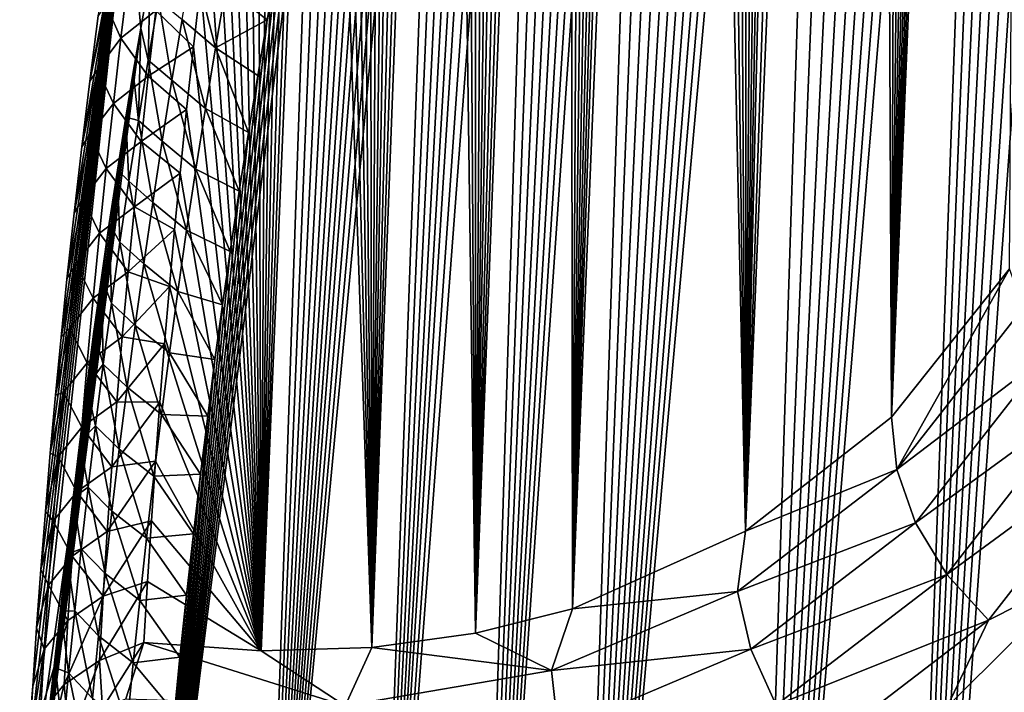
# Model space of a CAD drawing. Header units: metres. Extents: x -109 to 109, y -452 to 89.
# Tile 286 of 656: x -101.45 to -93.06, y -57.76 to -52.03. Entities that reach past the tile are written whole.
import ezdxf

# ---------------------------------------------------------------- set-up
doc = ezdxf.new("R2010")
doc.units = ezdxf.units.M
doc.layers.add('solid_K244270000C71_000', color=7, linetype='CONTINUOUS')

msp = doc.modelspace()

# ---------------------------------------------------------------- linework, layer by layer
at = {"layer": 'solid_K244270000C71_000'}
for points in [[(-94.022644, -55.414265, 51.151218), (-92.847572, -27.260361, 30.973717), (-92.975075, -27.377211, 30.780127)], [(-94.022644, -55.414265, 51.151218), (-93.016296, -54.149242, 52.726505), (-92.847572, -27.260361, 30.973717)], [(-94.022644, -55.414265, 51.151218), (-92.975075, -27.377211, 30.780127), (-93.106697, -27.517937, 30.606272)], [(-94.022644, -55.414265, 51.151218), (-93.106697, -27.517937, 30.606272), (-93.244957, -27.685949, 30.449678)], [(-94.022644, -55.414265, 51.151218), (-93.244957, -27.685949, 30.449678), (-93.392677, -27.88612, 30.309082)], [(-94.022644, -55.414265, 51.151218), (-93.392677, -27.88612, 30.309082), (-93.55265, -28.125059, 30.185366)], [(-94.022644, -55.414265, 51.151218), (-93.55265, -28.125059, 30.185366), (-93.72879, -28.412497, 30.080471)], [(-94.022644, -55.414265, 51.151218), (-93.72879, -28.412497, 30.080471), (-93.924301, -28.758957, 29.999157)], [(-94.022644, -55.414265, 51.151218), (-93.924301, -28.758957, 29.999157), (-94.141762, -29.175703, 29.948576)], [(-95.265274, -56.383423, 49.535679), (-94.141762, -29.175703, 29.948576), (-94.382477, -29.672363, 29.937237)], [(-95.265274, -56.383423, 49.535679), (-94.022644, -55.414265, 51.151218), (-94.141762, -29.175703, 29.948576)], [(-95.265274, -56.383423, 49.535679), (-94.382477, -29.672363, 29.937237), (-94.646667, -30.257067, 29.974277)], [(-95.265274, -56.383423, 49.535679), (-94.646667, -30.257067, 29.974277), (-94.787766, -30.5851, 30.013657)], [(-95.265274, -56.383423, 49.535679), (-94.787766, -30.5851, 30.013657), (-94.934982, -30.939157, 30.068996)], [(-95.265274, -56.383423, 49.535679), (-94.934982, -30.939157, 30.068996), (-95.088448, -31.320286, 30.141293)], [(-95.265274, -56.383423, 49.535679), (-95.088448, -31.320286, 30.141293), (-95.248253, -31.729836, 30.231802)], [(-95.265274, -56.383423, 49.535679), (-95.248253, -31.729836, 30.231802), (-95.414528, -32.170017, 30.34244)], [(-95.265274, -56.383423, 49.535679), (-95.414528, -32.170017, 30.34244), (-95.587364, -32.641632, 30.474035)], [(-95.265274, -56.383423, 49.535679), (-95.587364, -32.641632, 30.474035), (-95.76683, -33.147499, 30.629019)], [(-96.741051, -57.045113, 47.88673), (-95.76683, -33.147499, 30.629019), (-95.953003, -33.68906, 30.808735)], [(-96.741051, -57.045113, 47.88673), (-95.265274, -56.383423, 49.535679), (-95.76683, -33.147499, 30.629019)], [(-96.741051, -57.045113, 47.88673), (-95.953003, -33.68906, 30.808735), (-96.080887, -34.070969, 30.943201)], [(-96.741051, -57.045113, 47.88673), (-96.080887, -34.070969, 30.943201), (-96.211792, -34.470264, 31.090021)], [(-96.741051, -57.045113, 47.88673), (-96.211792, -34.470264, 31.090021), (-96.345703, -34.888424, 31.250441)], [(-96.741051, -57.045113, 47.88673), (-96.345703, -34.888424, 31.250441), (-96.482666, -35.324883, 31.424057)], [(-96.741051, -57.045113, 47.88673), (-96.482666, -35.324883, 31.424057), (-96.622597, -35.781788, 31.612713)], [(-96.741051, -57.045113, 47.88673), (-96.622597, -35.781788, 31.612713), (-96.765526, -36.25909, 31.816397)], [(-97.566322, -57.253407, 47.051598), (-96.765526, -36.25909, 31.816397), (-96.911385, -36.757721, 32.035973)], [(-97.566322, -57.253407, 47.051598), (-96.741051, -57.045113, 47.88673), (-96.765526, -36.25909, 31.816397)], [(-97.566322, -57.253407, 47.051598), (-96.911385, -36.757721, 32.035973), (-97.060059, -37.279671, 32.27317)], [(-97.566322, -57.253407, 47.051598), (-97.060059, -37.279671, 32.27317), (-97.211609, -37.824196, 32.527397)], [(-97.566322, -57.253407, 47.051598), (-97.211609, -37.824196, 32.527397), (-97.326996, -38.249069, 32.730732)], [(-95.265472, -65.832397, 36.041077), (-93.556404, -37.983906, 16.111311), (-93.396362, -38.017689, 15.844117)], [(-95.265472, -65.832397, 36.041077), (-93.73246, -37.984409, 16.417379), (-93.556404, -37.983906, 16.111311)], [(-95.265472, -65.832397, 36.041077), (-93.928284, -38.027466, 16.771633), (-93.73246, -37.984409, 16.417379)], [(-95.265472, -65.832397, 36.041077), (-93.396362, -38.017689, 15.844117), (-93.249046, -38.0802, 15.60823)], [(-95.265472, -65.832397, 36.041077), (-94.146149, -38.123501, 17.181562), (-93.928284, -38.027466, 16.771633)], [(-95.265472, -65.832397, 36.041077), (-93.249046, -38.0802, 15.60823), (-93.111053, -38.168926, 15.396992)], [(-95.265472, -65.832397, 36.041077), (-94.386894, -38.283813, 17.652594), (-94.146149, -38.123501, 17.181562)], [(-95.265472, -65.832397, 36.041077), (-93.111053, -38.168926, 15.396992), (-92.97963, -38.282879, 15.205198)], [(-97.566322, -57.253407, 47.051598), (-97.326996, -38.249069, 32.730732), (-97.443802, -38.688648, 32.945435)], [(-96.741135, -64.509315, 37.2267), (-94.516037, -38.391335, 17.912455), (-94.386894, -38.283813, 17.652594)], [(-95.265472, -65.832397, 36.041077), (-96.741135, -64.509315, 37.2267), (-94.386894, -38.283813, 17.652594)], [(-94.02282, -67.019043, 34.577881), (-95.265472, -65.832397, 36.041077), (-92.97963, -38.282879, 15.205198)], [(-94.02282, -67.019043, 34.577881), (-92.97963, -38.282879, 15.205198), (-92.852493, -38.423332, 15.029336)], [(-96.741135, -64.509315, 37.2267), (-94.6511, -38.51955, 18.189703), (-94.516037, -38.391335, 17.912455)], [(-94.02282, -67.019043, 34.577881), (-92.852493, -38.423332, 15.029336), (-92.727409, -38.593445, 14.866537)], [(-96.741135, -64.509315, 37.2267), (-94.792183, -38.669277, 18.484648), (-94.6511, -38.51955, 18.189703)], [(-94.02282, -67.019043, 34.577881), (-92.727409, -38.593445, 14.866537), (-92.602745, -38.798038, 14.715518)], [(-97.566322, -57.253407, 47.051598), (-97.443802, -38.688648, 32.945435), (-97.562119, -39.142197, 33.170864)], [(-96.741135, -64.509315, 37.2267), (-94.939384, -38.842884, 18.798578), (-94.792183, -38.669277, 18.484648)], [(-94.02282, -67.019043, 34.577881), (-92.602745, -38.798038, 14.715518), (-92.47673, -39.044823, 14.575706)], [(-96.741135, -64.509315, 37.2267), (-95.092819, -39.041664, 19.132132), (-94.939384, -38.842884, 18.798578)], [(-96.741135, -64.509315, 37.2267), (-95.252617, -39.267227, 19.486143), (-95.092819, -39.041664, 19.132132)], [(-94.02282, -67.019043, 34.577881), (-92.47673, -39.044823, 14.575706), (-92.347977, -39.343903, 14.44793)], [(-97.566322, -57.253407, 47.051598), (-97.562119, -39.142197, 33.170864), (-97.681732, -39.611214, 33.408405)], [(-96.741135, -64.509315, 37.2267), (-95.418854, -39.522205, 19.862055), (-95.252617, -39.267227, 19.486143)], [(-94.02282, -67.019043, 34.577881), (-92.347977, -39.343903, 14.44793), (-92.215927, -39.707863, 14.335439)], [(-96.741135, -64.509315, 37.2267), (-95.591644, -39.807671, 20.260345), (-95.418854, -39.522205, 19.862055)], [(-97.566322, -57.253407, 47.051598), (-97.681732, -39.611214, 33.408405), (-97.80246, -40.09697, 33.659195)], [(-94.02282, -67.019043, 34.577881), (-92.215927, -39.707863, 14.335439), (-92.081131, -40.149948, 14.243578)], [(-96.741135, -64.509315, 37.2267), (-95.771065, -40.126808, 20.682823), (-95.591644, -39.807671, 20.260345)], [(-98.449867, -57.374477, 46.21056), (-97.80246, -40.09697, 33.659195), (-97.9245, -40.598301, 33.922165)], [(-98.449867, -57.374477, 46.21056), (-97.566322, -57.253407, 47.051598), (-97.80246, -40.09697, 33.659195)], [(-96.741135, -64.509315, 37.2267), (-95.957207, -40.48138, 21.130384), (-95.771065, -40.126808, 20.682823)], [(-93.016342, -68.066788, 32.850212), (-94.02282, -67.019043, 34.577881), (-92.081131, -40.149948, 14.243578)], [(-97.56636, -63.795826, 37.708031), (-96.085068, -40.738655, 21.443354), (-95.957207, -40.48138, 21.130384)], [(-96.741135, -64.509315, 37.2267), (-97.56636, -63.795826, 37.708031), (-95.957207, -40.48138, 21.130384)], [(-98.449867, -57.374477, 46.21056), (-97.9245, -40.598301, 33.922165), (-98.0476, -41.116417, 34.19846)], [(-97.56636, -63.795826, 37.708031), (-96.215942, -41.013481, 21.768427), (-96.085068, -40.738655, 21.443354)], [(-97.56636, -63.795826, 37.708031), (-96.349823, -41.307537, 22.106564), (-96.215942, -41.013481, 21.768427)], [(-98.449867, -57.374477, 46.21056), (-98.0476, -41.116417, 34.19846), (-98.17144, -41.653194, 34.48983)], [(-97.56636, -63.795826, 37.708031), (-96.48674, -41.620251, 22.457375), (-96.349823, -41.307537, 22.106564)], [(-98.449867, -57.374477, 46.21056), (-98.17144, -41.653194, 34.48983), (-98.271126, -42.095654, 34.733368)], [(-97.56636, -63.795826, 37.708031), (-96.62661, -41.954079, 22.822243), (-96.48674, -41.620251, 22.457375)], [(-97.56636, -63.795826, 37.708031), (-96.769478, -42.30899, 23.201124), (-96.62661, -41.954079, 22.822243)], [(-98.449867, -57.374477, 46.21056), (-98.271126, -42.095654, 34.733368), (-98.371384, -42.549503, 34.986012)], [(-97.56636, -63.795826, 37.708031), (-96.915268, -42.686115, 23.594599), (-96.769478, -42.30899, 23.201124)], [(-98.449867, -57.374477, 46.21056), (-98.371384, -42.549503, 34.986012), (-98.471939, -43.015869, 35.248852)], [(-98.449883, -63.046932, 38.109436), (-97.063866, -43.087753, 24.003942), (-96.915268, -42.686115, 23.594599)], [(-97.56636, -63.795826, 37.708031), (-98.449883, -63.046932, 38.109436), (-96.915268, -42.686115, 23.594599)], [(-98.449867, -57.374477, 46.21056), (-98.471939, -43.015869, 35.248852), (-98.572525, -43.495884, 35.522976)], [(-98.449883, -63.046932, 38.109436), (-97.215332, -43.513096, 24.428658), (-97.063866, -43.087753, 24.003942)], [(-98.449867, -57.374477, 46.21056), (-98.572525, -43.495884, 35.522976), (-98.673218, -43.989258, 35.808067)], [(-98.449883, -63.046932, 38.109436), (-97.33065, -43.849625, 24.758335), (-97.215332, -43.513096, 24.428658)], [(-98.449883, -63.046932, 38.109436), (-97.447388, -44.201847, 25.097933), (-97.33065, -43.849625, 24.758335)], [(-98.449867, -57.374477, 46.21056), (-98.673218, -43.989258, 35.808067), (-98.774178, -44.495281, 36.103432)], [(-98.449883, -63.046932, 38.109436), (-97.56562, -44.568916, 25.446974), (-97.447388, -44.201847, 25.097933)], [(-98.449867, -57.374477, 46.21056), (-98.774178, -44.495281, 36.103432), (-98.875015, -45.015362, 36.410442)], [(-98.449883, -63.046932, 38.109436), (-97.685143, -44.952633, 25.806398), (-97.56562, -44.568916, 25.446974)], [(-98.449883, -63.046932, 38.109436), (-97.805786, -45.354504, 26.177), (-97.685143, -44.952633, 25.806398)], [(-99.391632, -57.40308, 45.36454), (-98.875015, -45.015362, 36.410442), (-98.975334, -45.550922, 36.730484)], [(-99.391632, -57.40308, 45.36454), (-98.449867, -57.374477, 46.21056), (-98.875015, -45.015362, 36.410442)], [(-99.391647, -62.261723, 38.425667), (-97.927719, -45.773125, 26.558054), (-97.805786, -45.354504, 26.177)], [(-98.449883, -63.046932, 38.109436), (-99.391647, -62.261723, 38.425667), (-97.805786, -45.354504, 26.177)], [(-99.391632, -57.40308, 45.36454), (-98.975334, -45.550922, 36.730484), (-99.075081, -46.10231, 37.063828)], [(-99.391647, -62.261723, 38.425667), (-98.05072, -46.209988, 26.950306), (-97.927719, -45.773125, 26.558054)], [(-99.391632, -57.40308, 45.36454), (-99.075081, -46.10231, 37.063828), (-99.174675, -46.668159, 37.409054)], [(-99.391647, -62.261723, 38.425667), (-98.174446, -46.667366, 27.354916), (-98.05072, -46.209988, 26.950306)], [(-99.391647, -62.261723, 38.425667), (-98.27404, -47.047523, 27.687271), (-98.174446, -46.667366, 27.354916)], [(-99.391632, -57.40308, 45.36454), (-99.174675, -46.668159, 37.409054), (-99.257149, -47.151745, 37.706882)], [(-99.391647, -62.261723, 38.425667), (-98.374199, -47.440113, 28.027201), (-98.27404, -47.047523, 27.687271)], [(-99.391632, -57.40308, 45.36454), (-99.257149, -47.151745, 37.706882), (-99.33876, -47.647247, 38.014946)], [(-99.391647, -62.261723, 38.425667), (-98.474648, -47.846546, 28.375387), (-98.374199, -47.440113, 28.027201)], [(-99.391632, -57.40308, 45.36454), (-99.33876, -47.647247, 38.014946), (-99.419159, -48.155563, 38.334179)], [(-99.391647, -62.261723, 38.425667), (-98.575127, -48.268223, 28.732523), (-98.474648, -47.846546, 28.375387)], [(-99.391632, -57.40308, 45.36454), (-99.419159, -48.155563, 38.334179), (-99.498718, -48.675579, 38.663399)], [(-99.391647, -62.261723, 38.425667), (-98.675713, -48.704742, 29.09844), (-98.575127, -48.268223, 28.732523)], [(-99.391632, -57.40308, 45.36454), (-99.498718, -48.675579, 38.663399), (-99.577583, -49.206921, 39.002174)], [(-99.391647, -62.261723, 38.425667), (-98.77655, -49.155216, 29.472715), (-98.675713, -48.704742, 29.09844)], [(-99.391632, -57.40308, 45.36454), (-99.577583, -49.206921, 39.002174), (-99.655251, -49.751003, 39.35194)], [(-99.391647, -62.261723, 38.425667), (-98.877258, -49.621414, 29.856197), (-98.77655, -49.155216, 29.472715)], [(-99.391647, -62.261723, 38.425667), (-98.977455, -50.105129, 30.249748), (-98.877258, -49.621414, 29.856197)], [(-99.391632, -57.40308, 45.36454), (-99.655251, -49.751003, 39.35194), (-99.720505, -50.228569, 39.66156)], [(-100.391487, -61.438896, 38.650555), (-99.07708, -50.606731, 30.653612), (-98.977455, -50.105129, 30.249748)], [(-99.391647, -62.261723, 38.425667), (-100.391487, -61.438896, 38.650555), (-98.977455, -50.105129, 30.249748)], [(-99.391632, -57.40308, 45.36454), (-99.720505, -50.228569, 39.66156), (-99.784203, -50.717426, 39.981197)], [(-100.391487, -61.438896, 38.650555), (-99.176544, -51.124435, 31.066996), (-99.07708, -50.606731, 30.653612)], [(-99.391632, -57.40308, 45.36454), (-99.784203, -50.717426, 39.981197), (-99.846458, -51.218647, 40.311523)], [(-100.529755, -50.854004, 35.608356), (-100.417511, -52.098797, 33.737648), (-101.448524, -59.359497, 41.563969)], [(-101.42804, -58.779675, 42.39204), (-100.529755, -50.854004, 35.608356), (-101.448524, -59.359497, 41.563969)], [(-101.42804, -58.779675, 42.39204), (-101.336945, -57.703663, 42.865547), (-100.529755, -50.854004, 35.608356)], [(-101.336945, -57.703663, 42.865547), (-101.304268, -57.207249, 42.514999), (-100.529755, -50.854004, 35.608356)], [(-101.304268, -57.207249, 42.514999), (-101.26857, -56.711372, 42.1674), (-100.529755, -50.854004, 35.608356)], [(-101.26857, -56.711372, 42.1674), (-101.229889, -56.216042, 41.82275), (-100.529755, -50.854004, 35.608356)], [(-101.229889, -56.216042, 41.82275), (-101.18824, -55.721279, 41.481052), (-100.529755, -50.854004, 35.608356)], [(-101.18824, -55.721279, 41.481052), (-101.143661, -55.227097, 41.142303), (-100.529755, -50.854004, 35.608356)], [(-101.143661, -55.227097, 41.142303), (-101.096146, -54.733173, 40.806244), (-100.529755, -50.854004, 35.608356)], [(-101.096146, -54.733173, 40.806244), (-101.045631, -54.23877, 40.472321), (-100.529755, -50.854004, 35.608356)], [(-101.045631, -54.23877, 40.472321), (-100.984344, -53.67411, 40.093983), (-100.529755, -50.854004, 35.608356)], [(-100.984344, -53.67411, 40.093983), (-100.919441, -53.111057, 39.720005), (-100.529755, -50.854004, 35.608356)], [(-100.919441, -53.111057, 39.720005), (-100.851112, -52.550873, 39.351276), (-100.529755, -50.854004, 35.608356)], [(-100.851112, -52.550873, 39.351276), (-100.77961, -51.994808, 38.988686), (-100.529755, -50.854004, 35.608356)], [(-100.338402, -51.652546, 33.385838), (-100.417511, -52.098797, 33.737648), (-100.529755, -50.854004, 35.608356)], [(-100.391487, -61.438896, 38.650555), (-99.258911, -51.569481, 31.419317), (-99.176544, -51.124435, 31.066996)], [(-99.391632, -57.40308, 45.36454), (-99.846458, -51.218647, 40.311523), (-99.908058, -51.732437, 40.652073)], [(-100.391487, -61.438896, 38.650555), (-99.340408, -52.028172, 31.779306), (-99.258911, -51.569481, 31.419317)], [(-99.780327, -52.267242, 32.353497), (-100.064171, -52.026119, 32.653465), (-99.973366, -51.51049, 32.255711)], [(-99.691216, -51.753281, 31.955315), (-99.780327, -52.267242, 32.353497), (-99.973366, -51.51049, 32.255711)], [(-99.691216, -51.753281, 31.955315), (-99.258911, -51.569481, 31.419317), (-99.340408, -52.028172, 31.779306)], [(-100.586235, -52.184982, 40.142876), (-100.518021, -51.629284, 39.771725), (-100.715813, -51.8974, 39.426205)], [(-100.289307, -51.948727, 40.438671), (-100.518021, -51.629284, 39.771725), (-100.586235, -52.184982, 40.142876)], [(-100.354172, -52.371979, 33.471264), (-100.417511, -52.098797, 33.737648), (-100.338402, -51.652546, 33.385838)], [(-100.266853, -51.858776, 33.080193), (-100.354172, -52.371979, 33.471264), (-100.338402, -51.652546, 33.385838)], [(-100.289307, -51.948727, 40.438671), (-99.968422, -52.257336, 41.002159), (-99.908058, -51.732437, 40.652073)], [(-99.391632, -57.40308, 45.36454), (-99.908058, -51.732437, 40.652073), (-99.968422, -52.257336, 41.002159)], [(-99.691216, -51.753281, 31.955315), (-99.340408, -52.028172, 31.779306), (-99.780327, -52.267242, 32.353497)], [(-100.715813, -51.8974, 39.426205), (-100.77961, -51.994808, 38.988686), (-100.851112, -52.550873, 39.351276)], [(-100.784775, -52.450703, 39.796604), (-100.715813, -51.8974, 39.426205), (-100.851112, -52.550873, 39.351276)], [(-100.586235, -52.184982, 40.142876), (-100.715813, -51.8974, 39.426205), (-100.784775, -52.450703, 39.796604)], [(-100.266853, -51.858776, 33.080193), (-100.151375, -52.543667, 33.049492), (-100.354172, -52.371979, 33.471264)], [(-100.266853, -51.858776, 33.080193), (-100.064171, -52.026119, 32.653465), (-100.151375, -52.543667, 33.049492)], [(-100.35347, -52.50687, 40.81292), (-100.289307, -51.948727, 40.438671), (-100.586235, -52.184982, 40.142876)], [(-100.35347, -52.50687, 40.81292), (-99.968422, -52.257336, 41.002159), (-100.289307, -51.948727, 40.438671)], [(-100.391487, -61.438896, 38.650555), (-99.420692, -52.501686, 32.147476), (-99.340408, -52.028172, 31.779306)], [(-99.865936, -52.783192, 32.749928), (-100.151375, -52.543667, 33.049492), (-100.064171, -52.026119, 32.653465)], [(-99.780327, -52.267242, 32.353497), (-99.865936, -52.783192, 32.749928), (-100.064171, -52.026119, 32.653465)], [(-99.780327, -52.267242, 32.353497), (-99.340408, -52.028172, 31.779306), (-99.420692, -52.501686, 32.147476)], [(-100.417511, -52.098797, 33.737648), (-101.42804, -59.939316, 40.735901), (-101.448524, -59.359497, 41.563969)], [(-100.417511, -52.098797, 33.737648), (-100.481865, -52.475586, 34.032463), (-101.42804, -59.939316, 40.735901)], [(-100.437881, -52.886925, 33.860706), (-100.481865, -52.475586, 34.032463), (-100.417511, -52.098797, 33.737648)], [(-100.354172, -52.371979, 33.471264), (-100.437881, -52.886925, 33.860706), (-100.417511, -52.098797, 33.737648)], [(-100.650795, -52.739758, 40.516048), (-100.586235, -52.184982, 40.142876), (-100.784775, -52.450703, 39.796604)], [(-100.35347, -52.50687, 40.81292), (-100.586235, -52.184982, 40.142876), (-100.650795, -52.739758, 40.516048)], [(-100.35347, -52.50687, 40.81292), (-100.026909, -52.791817, 41.361107), (-99.968422, -52.257336, 41.002159)], [(-99.391632, -57.40308, 45.36454), (-99.968422, -52.257336, 41.002159), (-100.026909, -52.791817, 41.361107)], [(-99.780327, -52.267242, 32.353497), (-99.50013, -52.988506, 32.523167), (-99.865936, -52.783192, 32.749928)], [(-99.780327, -52.267242, 32.353497), (-99.420692, -52.501686, 32.147476), (-99.50013, -52.988506, 32.523167)], [(-100.354172, -52.371979, 33.471264), (-100.234985, -53.063065, 33.443832), (-100.437881, -52.886925, 33.860706)], [(-100.354172, -52.371979, 33.471264), (-100.151375, -52.543667, 33.049492), (-100.234985, -53.063065, 33.443832)], [(-100.481865, -52.475586, 34.032463), (-100.545029, -52.858669, 34.330212), (-101.42804, -59.939316, 40.735901)], [(-100.784775, -52.450703, 39.796604), (-100.851112, -52.550873, 39.351276), (-100.919441, -53.111057, 39.720005)], [(-100.850029, -53.003094, 40.168957), (-100.784775, -52.450703, 39.796604), (-100.919441, -53.111057, 39.720005)], [(-100.650795, -52.739758, 40.516048), (-100.784775, -52.450703, 39.796604), (-100.850029, -53.003094, 40.168957)], [(-100.437881, -52.886925, 33.860706), (-100.545029, -52.858669, 34.330212), (-100.481865, -52.475586, 34.032463)], [(-100.391487, -61.438896, 38.650555), (-99.50013, -52.988506, 32.523167), (-99.420692, -52.501686, 32.147476)], [(-100.41404, -53.064056, 41.189232), (-100.35347, -52.50687, 40.81292), (-100.650795, -52.739758, 40.516048)], [(-100.41404, -53.064056, 41.189232), (-100.026909, -52.791817, 41.361107), (-100.35347, -52.50687, 40.81292)], [(-99.948044, -53.301064, 33.14465), (-100.234985, -53.063065, 33.443832), (-100.151375, -52.543667, 33.049492)], [(-99.865936, -52.783192, 32.749928), (-99.948044, -53.301064, 33.14465), (-100.151375, -52.543667, 33.049492)], [(-100.711723, -53.29361, 40.891186), (-100.650795, -52.739758, 40.516048), (-100.850029, -53.003094, 40.168957)], [(-100.41404, -53.064056, 41.189232), (-100.650795, -52.739758, 40.516048), (-100.711723, -53.29361, 40.891186)], [(-100.41404, -53.064056, 41.189232), (-100.082855, -53.33437, 41.728233), (-100.026909, -52.791817, 41.361107)], [(-99.391632, -57.40308, 45.36454), (-100.026909, -52.791817, 41.361107), (-100.082855, -53.33437, 41.728233)], [(-99.865936, -52.783192, 32.749928), (-99.578857, -53.488113, 32.906185), (-99.948044, -53.301064, 33.14465)], [(-99.865936, -52.783192, 32.749928), (-99.50013, -52.988506, 32.523167), (-99.578857, -53.488113, 32.906185)], [(-100.545029, -52.858669, 34.330212), (-100.616379, -53.30875, 34.677544), (-101.42804, -59.939316, 40.735901)], [(-100.518013, -53.403561, 34.248558), (-100.616379, -53.30875, 34.677544), (-100.545029, -52.858669, 34.330212)], [(-100.437881, -52.886925, 33.860706), (-100.518013, -53.403561, 34.248558), (-100.545029, -52.858669, 34.330212)], [(-100.437881, -52.886925, 33.860706), (-100.315033, -53.584251, 33.836533), (-100.518013, -53.403561, 34.248558)], [(-100.437881, -52.886925, 33.860706), (-100.234985, -53.063065, 33.443832), (-100.315033, -53.584251, 33.836533)], [(-100.850029, -53.003094, 40.168957), (-100.919441, -53.111057, 39.720005), (-100.984344, -53.67411, 40.093983)], [(-100.911591, -53.554581, 40.543213), (-100.850029, -53.003094, 40.168957), (-100.984344, -53.67411, 40.093983)], [(-100.711723, -53.29361, 40.891186), (-100.850029, -53.003094, 40.168957), (-100.911591, -53.554581, 40.543213)], [(-100.391487, -61.438896, 38.650555), (-99.578857, -53.488113, 32.906185), (-99.50013, -52.988506, 32.523167)], [(-100.471016, -53.620293, 41.567547), (-100.41404, -53.064056, 41.189232), (-100.711723, -53.29361, 40.891186)], [(-100.471016, -53.620293, 41.567547), (-100.082855, -53.33437, 41.728233), (-100.41404, -53.064056, 41.189232)], [(-100.02668, -53.820789, 33.537697), (-100.315033, -53.584251, 33.836533), (-100.234985, -53.063065, 33.443832)], [(-99.948044, -53.301064, 33.14465), (-100.02668, -53.820789, 33.537697), (-100.234985, -53.063065, 33.443832)], [(-100.616379, -53.30875, 34.677544), (-100.68544, -53.764004, 35.026169), (-101.42804, -59.939316, 40.735901)], [(-100.769028, -53.846542, 41.268238), (-100.711723, -53.29361, 40.891186), (-100.911591, -53.554581, 40.543213)], [(-100.471016, -53.620293, 41.567547), (-100.711723, -53.29361, 40.891186), (-100.769028, -53.846542, 41.268238)], [(-100.594582, -53.921822, 34.634861), (-100.68544, -53.764004, 35.026169), (-100.616379, -53.30875, 34.677544)], [(-100.518013, -53.403561, 34.248558), (-100.594582, -53.921822, 34.634861), (-100.616379, -53.30875, 34.677544)], [(-100.471016, -53.620293, 41.567547), (-100.129211, -53.814529, 42.055641), (-100.082855, -53.33437, 41.728233)], [(-99.391632, -57.40308, 45.36454), (-100.082855, -53.33437, 41.728233), (-100.129211, -53.814529, 42.055641)], [(-99.948044, -53.301064, 33.14465), (-99.656395, -54.002365, 33.297398), (-100.02668, -53.820789, 33.537697)], [(-99.948044, -53.301064, 33.14465), (-99.578857, -53.488113, 32.906185), (-99.656395, -54.002365, 33.297398)], [(-100.518013, -53.403561, 34.248558), (-100.391525, -54.107155, 34.227623), (-100.594582, -53.921822, 34.634861)], [(-100.518013, -53.403561, 34.248558), (-100.315033, -53.584251, 33.836533), (-100.391525, -54.107155, 34.227623)], [(-100.391487, -61.438896, 38.650555), (-99.656395, -54.002365, 33.297398), (-99.578857, -53.488113, 32.906185)], [(-100.911591, -53.554581, 40.543213), (-100.984344, -53.67411, 40.093983), (-101.045631, -54.23877, 40.472321)], [(-100.96946, -54.105175, 40.919312), (-100.911591, -53.554581, 40.543213), (-101.045631, -54.23877, 40.472321)], [(-100.769028, -53.846542, 41.268238), (-100.911591, -53.554581, 40.543213), (-100.96946, -54.105175, 40.919312)], [(-100.101852, -54.342304, 33.929104), (-100.391525, -54.107155, 34.227623), (-100.315033, -53.584251, 33.836533)], [(-100.02668, -53.820789, 33.537697), (-100.101852, -54.342304, 33.929104), (-100.315033, -53.584251, 33.836533)], [(-100.524414, -54.175571, 41.947815), (-100.471016, -53.620293, 41.567547), (-100.769028, -53.846542, 41.268238)], [(-100.524414, -54.175571, 41.947815), (-100.129211, -53.814529, 42.055641), (-100.471016, -53.620293, 41.567547)], [(-100.68544, -53.764004, 35.026169), (-100.751892, -54.222679, 35.37466), (-101.42804, -59.939316, 40.735901)], [(-100.667603, -54.441654, 35.019653), (-100.751892, -54.222679, 35.37466), (-100.68544, -53.764004, 35.026169)], [(-100.594582, -53.921822, 34.634861), (-100.667603, -54.441654, 35.019653), (-100.68544, -53.764004, 35.026169)], [(-100.524414, -54.175571, 41.947815), (-100.172943, -54.299294, 42.388588), (-100.129211, -53.814529, 42.055641)], [(-99.391632, -57.40308, 45.36454), (-100.129211, -53.814529, 42.055641), (-100.172943, -54.299294, 42.388588)], [(-100.02668, -53.820789, 33.537697), (-99.721542, -54.456223, 33.6399), (-100.101852, -54.342304, 33.929104)], [(-100.02668, -53.820789, 33.537697), (-99.656395, -54.002365, 33.297398), (-99.721542, -54.456223, 33.6399)], [(-100.822708, -54.398563, 41.647144), (-100.769028, -53.846542, 41.268238), (-100.96946, -54.105175, 40.919312)], [(-100.524414, -54.175571, 41.947815), (-100.769028, -53.846542, 41.268238), (-100.822708, -54.398563, 41.647144)], [(-100.594582, -53.921822, 34.634861), (-100.464493, -54.631721, 34.617146), (-100.667603, -54.441654, 35.019653)], [(-100.594582, -53.921822, 34.634861), (-100.391525, -54.107155, 34.227623), (-100.464493, -54.631721, 34.617146)], [(-100.391487, -61.438896, 38.650555), (-99.721542, -54.456223, 33.6399), (-99.656395, -54.002365, 33.297398)], [(-100.96946, -54.105175, 40.919312), (-101.045631, -54.23877, 40.472321), (-101.096146, -54.733173, 40.806244)], [(-101.023659, -54.654877, 41.297207), (-100.96946, -54.105175, 40.919312), (-101.096146, -54.733173, 40.806244)], [(-100.822708, -54.398563, 41.647144), (-100.96946, -54.105175, 40.919312), (-101.023659, -54.654877, 41.297207)], [(-100.574234, -54.729897, 42.329994), (-100.524414, -54.175571, 41.947815), (-100.822708, -54.398563, 41.647144)], [(-100.574234, -54.729897, 42.329994), (-100.172943, -54.299294, 42.388588), (-100.524414, -54.175571, 41.947815)], [(-100.173584, -54.865536, 34.318913), (-100.464493, -54.631721, 34.617146), (-100.391525, -54.107155, 34.227623)], [(-100.101852, -54.342304, 33.929104), (-100.173584, -54.865536, 34.318913), (-100.391525, -54.107155, 34.227623)], [(-93.978363, -55.857792, 51.430943), (-93.016296, -54.149242, 52.726505), (-94.022644, -55.414265, 51.151218)], [(-93.978363, -55.857792, 51.430943), (-92.898926, -54.478767, 53.137413), (-93.016296, -54.149242, 52.726505)], [(-100.751892, -54.222679, 35.37466), (-100.815636, -54.684361, 35.722614), (-101.42804, -59.939316, 40.735901)], [(-100.737106, -54.962997, 35.402969), (-100.815636, -54.684361, 35.722614), (-100.751892, -54.222679, 35.37466)], [(-100.667603, -54.441654, 35.019653), (-100.737106, -54.962997, 35.402969), (-100.751892, -54.222679, 35.37466)], [(-100.574234, -54.729897, 42.329994), (-100.214561, -54.789932, 42.727619), (-100.172943, -54.299294, 42.388588)], [(-99.391632, -57.40308, 45.36454), (-100.172943, -54.299294, 42.388588), (-100.214561, -54.789932, 42.727619)], [(-100.101852, -54.342304, 33.929104), (-99.785133, -54.923378, 33.989613), (-100.173584, -54.865536, 34.318913)], [(-100.101852, -54.342304, 33.929104), (-99.721542, -54.456223, 33.6399), (-99.785133, -54.923378, 33.989613)], [(-100.87278, -54.949665, 42.027878), (-100.822708, -54.398563, 41.647144), (-101.023659, -54.654877, 41.297207)], [(-100.574234, -54.729897, 42.329994), (-100.822708, -54.398563, 41.647144), (-100.87278, -54.949665, 42.027878)], [(-100.667603, -54.441654, 35.019653), (-100.533951, -55.157883, 35.005135), (-100.737106, -54.962997, 35.402969)], [(-100.667603, -54.441654, 35.019653), (-100.464493, -54.631721, 34.617146), (-100.533951, -55.157883, 35.005135)], [(-100.391487, -61.438896, 38.650555), (-99.785133, -54.923378, 33.989613), (-99.721542, -54.456223, 33.6399)], [(-92.705986, -54.89193, 53.401134), (-92.898926, -54.478767, 53.137413), (-93.978363, -55.857792, 51.430943)], [(-101.023659, -54.654877, 41.297207), (-101.096146, -54.733173, 40.806244), (-101.143661, -55.227097, 41.142303)], [(-101.074188, -55.203686, 41.676865), (-101.023659, -54.654877, 41.297207), (-101.143661, -55.227097, 41.142303)], [(-100.87278, -54.949665, 42.027878), (-101.023659, -54.654877, 41.297207), (-101.074188, -55.203686, 41.676865)], [(-100.24189, -55.39043, 34.707146), (-100.533951, -55.157883, 35.005135), (-100.464493, -54.631721, 34.617146)], [(-100.173584, -54.865536, 34.318913), (-100.24189, -55.39043, 34.707146), (-100.464493, -54.631721, 34.617146)], [(-100.815636, -54.684361, 35.722614), (-100.877029, -55.151875, 36.072151), (-101.42804, -59.939316, 40.735901)], [(-100.737106, -54.962997, 35.402969), (-100.877029, -55.151875, 36.072151), (-100.815636, -54.684361, 35.722614)], [(-100.620483, -55.283253, 42.714046), (-100.574234, -54.729897, 42.329994), (-100.87278, -54.949665, 42.027878)], [(-100.620483, -55.283253, 42.714046), (-100.214561, -54.789932, 42.727619), (-100.574234, -54.729897, 42.329994)], [(-100.620483, -55.283253, 42.714046), (-100.254105, -55.286552, 43.072765), (-100.214561, -54.789932, 42.727619)], [(-99.391632, -57.40308, 45.36454), (-100.214561, -54.789932, 42.727619), (-100.254105, -55.286552, 43.072765)], [(-100.391487, -61.438896, 38.650555), (-99.847298, -55.404861, 34.347336), (-99.785133, -54.923378, 33.989613)], [(-100.173584, -54.865536, 34.318913), (-99.847298, -55.404861, 34.347336), (-100.24189, -55.39043, 34.707146)], [(-100.173584, -54.865536, 34.318913), (-99.785133, -54.923378, 33.989613), (-99.847298, -55.404861, 34.347336)], [(-93.817207, -56.314838, 51.637383), (-92.705986, -54.89193, 53.401134), (-93.978363, -55.857792, 51.430943)], [(-92.403091, -55.28249, 53.583328), (-92.705986, -54.89193, 53.401134), (-93.817207, -56.314838, 51.637383)], [(-100.91925, -55.499844, 42.410397), (-100.87278, -54.949665, 42.027878), (-101.074188, -55.203686, 41.676865)], [(-100.620483, -55.283253, 42.714046), (-100.87278, -54.949665, 42.027878), (-100.91925, -55.499844, 42.410397)], [(-100.737106, -54.962997, 35.402969), (-100.803085, -55.485813, 35.784832), (-100.877029, -55.151875, 36.072151)], [(-100.737106, -54.962997, 35.402969), (-100.599899, -55.6856, 35.391609), (-100.803085, -55.485813, 35.784832)], [(-100.737106, -54.962997, 35.402969), (-100.533951, -55.157883, 35.005135), (-100.599899, -55.6856, 35.391609)], [(-100.877029, -55.151875, 36.072151), (-100.935928, -55.624615, 36.422863), (-101.42804, -59.939316, 40.735901)], [(-100.803085, -55.485813, 35.784832), (-100.935928, -55.624615, 36.422863), (-100.877029, -55.151875, 36.072151)], [(-100.30677, -55.916931, 35.093834), (-100.599899, -55.6856, 35.391609), (-100.533951, -55.157883, 35.005135)], [(-100.24189, -55.39043, 34.707146), (-100.30677, -55.916931, 35.093834), (-100.533951, -55.157883, 35.005135)], [(-101.074188, -55.203686, 41.676865), (-101.143661, -55.227097, 41.142303), (-101.18824, -55.721279, 41.481052)], [(-101.121048, -55.751602, 42.058254), (-101.074188, -55.203686, 41.676865), (-101.18824, -55.721279, 41.481052)], [(-100.91925, -55.499844, 42.410397), (-101.074188, -55.203686, 41.676865), (-101.121048, -55.751602, 42.058254)], [(-100.663162, -55.83564, 43.099941), (-100.620483, -55.283253, 42.714046), (-100.91925, -55.499844, 42.410397)], [(-100.663162, -55.83564, 43.099941), (-100.254105, -55.286552, 43.072765), (-100.620483, -55.283253, 42.714046)], [(-100.663162, -55.83564, 43.099941), (-100.29158, -55.789165, 43.424026), (-100.254105, -55.286552, 43.072765)], [(-99.391632, -57.40308, 45.36454), (-100.254105, -55.286552, 43.072765), (-100.29158, -55.789165, 43.424026)], [(-93.550224, -56.753132, 51.7561), (-92.403091, -55.28249, 53.583328), (-93.817207, -56.314838, 51.637383)], [(-92.011253, -55.623356, 53.671356), (-92.403091, -55.28249, 53.583328), (-93.550224, -56.753132, 51.7561)], [(-100.391487, -61.438896, 38.650555), (-99.908821, -55.900322, 34.713421), (-99.847298, -55.404861, 34.347336)], [(-100.24189, -55.39043, 34.707146), (-99.908821, -55.900322, 34.713421), (-100.30677, -55.916931, 35.093834)], [(-100.24189, -55.39043, 34.707146), (-99.847298, -55.404861, 34.347336), (-99.908821, -55.900322, 34.713421)], [(-93.978363, -55.857792, 51.430943), (-94.022644, -55.414265, 51.151218), (-95.265274, -56.383423, 49.535679)], [(-100.962112, -56.049095, 42.794674), (-100.91925, -55.499844, 42.410397), (-101.121048, -55.751602, 42.058254)], [(-100.663162, -55.83564, 43.099941), (-100.91925, -55.499844, 42.410397), (-100.962112, -56.049095, 42.794674)], [(-100.803085, -55.485813, 35.784832), (-100.86557, -56.010059, 36.16526), (-100.935928, -55.624615, 36.422863)], [(-100.803085, -55.485813, 35.784832), (-100.662354, -56.214821, 35.776592), (-100.86557, -56.010059, 36.16526)], [(-100.803085, -55.485813, 35.784832), (-100.599899, -55.6856, 35.391609), (-100.662354, -56.214821, 35.776592)], [(-100.935928, -55.624615, 36.422863), (-100.992172, -56.101688, 36.774132), (-101.42804, -59.939316, 40.735901)], [(-100.86557, -56.010059, 36.16526), (-100.992172, -56.101688, 36.774132), (-100.935928, -55.624615, 36.422863)], [(-100.368248, -56.444996, 35.478989), (-100.662354, -56.214821, 35.776592), (-100.599899, -55.6856, 35.391609)], [(-100.30677, -55.916931, 35.093834), (-100.368248, -56.444996, 35.478989), (-100.599899, -55.6856, 35.391609)], [(-93.195915, -57.142269, 51.778858), (-92.011253, -55.623356, 53.671356), (-93.550224, -56.753132, 51.7561)], [(-93.195915, -57.142269, 51.778858), (-92.403793, -56.743069, 52.554096), (-92.011253, -55.623356, 53.671356)], [(-101.121048, -55.751602, 42.058254), (-101.18824, -55.721279, 41.481052), (-101.229889, -56.216042, 41.82275)], [(-101.164253, -56.298615, 42.441341), (-101.121048, -55.751602, 42.058254), (-101.229889, -56.216042, 41.82275)], [(-100.962112, -56.049095, 42.794674), (-101.121048, -55.751602, 42.058254), (-101.164253, -56.298615, 42.441341)], [(-100.702271, -56.387047, 43.487644), (-100.663162, -55.83564, 43.099941), (-100.962112, -56.049095, 42.794674)], [(-100.702271, -56.387047, 43.487644), (-100.326965, -56.297771, 43.781391), (-100.29158, -55.789165, 43.424026)], [(-100.702271, -56.387047, 43.487644), (-100.29158, -55.789165, 43.424026), (-100.663162, -55.83564, 43.099941)], [(-99.391632, -57.40308, 45.36454), (-100.29158, -55.789165, 43.424026), (-100.326965, -56.297771, 43.781391)], [(-100.391487, -61.438896, 38.650555), (-99.969109, -56.408566, 35.086704), (-99.908821, -55.900322, 34.713421)], [(-100.30677, -55.916931, 35.093834), (-99.969109, -56.408566, 35.086704), (-100.368248, -56.444996, 35.478989)], [(-100.30677, -55.916931, 35.093834), (-99.908821, -55.900322, 34.713421), (-99.969109, -56.408566, 35.086704)], [(-95.334229, -56.898117, 49.682194), (-93.978363, -55.857792, 51.430943), (-95.265274, -56.383423, 49.535679)], [(-93.817207, -56.314838, 51.637383), (-93.978363, -55.857792, 51.430943), (-95.334229, -56.898117, 49.682194)], [(-100.86557, -56.010059, 36.16526), (-100.924553, -56.53569, 36.544277), (-100.992172, -56.101688, 36.774132)], [(-100.86557, -56.010059, 36.16526), (-100.721329, -56.745502, 36.160107), (-100.924553, -56.53569, 36.544277)], [(-100.86557, -56.010059, 36.16526), (-100.662354, -56.214821, 35.776592), (-100.721329, -56.745502, 36.160107)], [(-100.992172, -56.101688, 36.774132), (-101.045616, -56.582195, 37.125336), (-101.42804, -59.939316, 40.735901)], [(-101.001373, -56.597412, 43.180672), (-100.962112, -56.049095, 42.794674), (-101.164253, -56.298615, 42.441341)], [(-100.924553, -56.53569, 36.544277), (-101.045616, -56.582195, 37.125336), (-100.992172, -56.101688, 36.774132)], [(-100.702271, -56.387047, 43.487644), (-100.962112, -56.049095, 42.794674), (-101.001373, -56.597412, 43.180672)], [(-101.164253, -56.298615, 42.441341), (-101.229889, -56.216042, 41.82275), (-101.26857, -56.711372, 42.1674)], [(-100.426315, -56.974571, 35.862629), (-100.721329, -56.745502, 36.160107), (-100.662354, -56.214821, 35.776592)], [(-100.368248, -56.444996, 35.478989), (-100.426315, -56.974571, 35.862629), (-100.662354, -56.214821, 35.776592)], [(-101.203804, -56.84473, 42.826092), (-101.164253, -56.298615, 42.441341), (-101.26857, -56.711372, 42.1674)], [(-101.001373, -56.597412, 43.180672), (-101.164253, -56.298615, 42.441341), (-101.203804, -56.84473, 42.826092)], [(-100.737816, -56.937469, 43.877117), (-100.360275, -56.812374, 44.144852), (-100.326965, -56.297771, 43.781391)], [(-100.737816, -56.937469, 43.877117), (-100.326965, -56.297771, 43.781391), (-100.702271, -56.387047, 43.487644)], [(-99.391632, -57.40308, 45.36454), (-100.326965, -56.297771, 43.781391), (-100.360275, -56.812374, 44.144852)], [(-95.21962, -57.389091, 49.834785), (-93.817207, -56.314838, 51.637383), (-95.334229, -56.898117, 49.682194)], [(-93.550224, -56.753132, 51.7561), (-93.817207, -56.314838, 51.637383), (-95.21962, -57.389091, 49.834785)], [(-100.737816, -56.937469, 43.877117), (-100.702271, -56.387047, 43.487644), (-101.001373, -56.597412, 43.180672)], [(-100.391487, -61.438896, 38.650555), (-100.027519, -56.928387, 35.46595), (-99.969109, -56.408566, 35.086704)], [(-100.368248, -56.444996, 35.478989), (-99.969109, -56.408566, 35.086704), (-100.027519, -56.928387, 35.46595)], [(-95.334229, -56.898117, 49.682194), (-95.265274, -56.383423, 49.535679), (-96.741051, -57.045113, 47.88673)], [(-100.368248, -56.444996, 35.478989), (-100.027519, -56.928387, 35.46595), (-100.426315, -56.974571, 35.862629)], [(-101.045616, -56.582195, 37.125336), (-101.096146, -57.065247, 37.475842), (-101.42804, -59.939316, 40.735901)], [(-101.037041, -57.144794, 43.568363), (-101.001373, -56.597412, 43.180672), (-101.203804, -56.84473, 42.826092)], [(-100.980064, -57.06266, 36.921909), (-101.096146, -57.065247, 37.475842), (-101.045616, -56.582195, 37.125336)], [(-100.924553, -56.53569, 36.544277), (-100.980064, -57.06266, 36.921909), (-101.045616, -56.582195, 37.125336)], [(-100.737816, -56.937469, 43.877117), (-101.001373, -56.597412, 43.180672), (-101.037041, -57.144794, 43.568363)], [(-100.924553, -56.53569, 36.544277), (-100.776833, -57.277596, 36.542171), (-100.980064, -57.06266, 36.921909)], [(-100.924553, -56.53569, 36.544277), (-100.721329, -56.745502, 36.160107), (-100.776833, -57.277596, 36.542171)], [(-101.203804, -56.84473, 42.826092), (-101.26857, -56.711372, 42.1674), (-101.304268, -57.207249, 42.514999)], [(-100.480995, -57.505611, 36.244778), (-100.776833, -57.277596, 36.542171), (-100.721329, -56.745502, 36.160107)], [(-100.426315, -56.974571, 35.862629), (-100.480995, -57.505611, 36.244778), (-100.721329, -56.745502, 36.160107)], [(-95.003418, -57.86578, 49.893974), (-93.550224, -56.753132, 51.7561), (-95.21962, -57.389091, 49.834785)], [(-93.195915, -57.142269, 51.778858), (-93.550224, -56.753132, 51.7561), (-95.003418, -57.86578, 49.893974)], [(-92.403793, -56.743069, 52.554096), (-93.54789, -57.879704, 50.930832), (-92.494812, -58.454536, 50.879333)], [(-93.195915, -57.142269, 51.778858), (-93.54789, -57.879704, 50.930832), (-92.403793, -56.743069, 52.554096)], [(-101.239708, -57.389938, 43.212475), (-101.203804, -56.84473, 42.826092), (-101.304268, -57.207249, 42.514999)], [(-101.037041, -57.144794, 43.568363), (-101.203804, -56.84473, 42.826092), (-101.239708, -57.389938, 43.212475)], [(-100.769806, -57.486893, 44.268326), (-100.391487, -57.332981, 44.514408), (-100.360275, -56.812374, 44.144852)], [(-100.737816, -56.937469, 43.877117), (-100.769806, -57.486893, 44.268326), (-100.360275, -56.812374, 44.144852)], [(-99.391632, -57.40308, 45.36454), (-100.360275, -56.812374, 44.144852), (-100.391487, -57.332981, 44.514408)], [(-100.737816, -56.937469, 43.877117), (-101.037041, -57.144794, 43.568363), (-101.069115, -57.691227, 43.95771)], [(-100.737816, -56.937469, 43.877117), (-101.069115, -57.691227, 43.95771), (-100.769806, -57.486893, 44.268326)], [(-100.426315, -56.974571, 35.862629), (-100.027519, -56.928387, 35.46595), (-100.083397, -57.45858, 35.849934)], [(-100.391487, -61.438896, 38.650555), (-100.083397, -57.45858, 35.849934), (-100.027519, -56.928387, 35.46595)], [(-96.919807, -57.572052, 47.943626), (-95.334229, -56.898117, 49.682194), (-96.741051, -57.045113, 47.88673)], [(-95.21962, -57.389091, 49.834785), (-95.334229, -56.898117, 49.682194), (-96.919807, -57.572052, 47.943626)], [(-100.426315, -56.974571, 35.862629), (-100.083397, -57.45858, 35.849934), (-100.480995, -57.505611, 36.244778)], [(-101.096146, -57.065247, 37.475842), (-101.143677, -57.550049, 37.825108), (-101.42804, -59.939316, 40.735901)], [(-101.032097, -57.590931, 37.298168), (-101.143677, -57.550049, 37.825108), (-101.096146, -57.065247, 37.475842)], [(-100.980064, -57.06266, 36.921909), (-101.032097, -57.590931, 37.298168), (-101.096146, -57.065247, 37.475842)], [(-100.980064, -57.06266, 36.921909), (-100.828873, -57.811054, 36.922802), (-101.032097, -57.590931, 37.298168)], [(-100.980064, -57.06266, 36.921909), (-100.776833, -57.277596, 36.542171), (-100.828873, -57.811054, 36.922802)], [(-96.919807, -57.572052, 47.943626), (-96.741051, -57.045113, 47.88673), (-97.566322, -57.253407, 47.051598)], [(-101.037041, -57.144794, 43.568363), (-101.239708, -57.389938, 43.212475), (-101.271965, -57.934235, 43.600464)], [(-101.037041, -57.144794, 43.568363), (-101.271965, -57.934235, 43.600464), (-101.069115, -57.691227, 43.95771)], [(-94.70063, -58.295113, 49.855656), (-93.195915, -57.142269, 51.778858), (-95.003418, -57.86578, 49.893974)], [(-94.70063, -58.295113, 49.855656), (-93.54789, -57.879704, 50.930832), (-93.195915, -57.142269, 51.778858)], [(-101.239708, -57.389938, 43.212475), (-101.304268, -57.207249, 42.514999), (-101.336945, -57.703663, 42.865547)], [(-100.53228, -58.038067, 36.625454), (-100.828873, -57.811054, 36.922802), (-100.776833, -57.277596, 36.542171)], [(-100.480995, -57.505611, 36.244778), (-100.53228, -58.038067, 36.625454), (-100.776833, -57.277596, 36.542171)], [(-96.919807, -57.572052, 47.943626), (-97.566322, -57.253407, 47.051598), (-98.449867, -57.374477, 46.21056)], [(-100.742027, -57.89188, 44.518692), (-100.391487, -57.332981, 44.514408), (-100.769806, -57.486893, 44.268326)], [(-100.742027, -57.89188, 44.518692), (-100.54493, -57.813889, 44.663055), (-100.391487, -57.332981, 44.514408)], [(-100.54493, -57.813889, 44.663055), (-98.67688, -57.87318, 46.259872), (-100.391487, -57.332981, 44.514408)], [(-98.67688, -57.87318, 46.259872), (-99.391632, -57.40308, 45.36454), (-100.391487, -57.332981, 44.514408)], [(-101.239708, -57.389938, 43.212475), (-101.336945, -57.703663, 42.865547), (-101.366577, -58.200592, 43.219051)], [(-101.271965, -57.934235, 43.600464), (-101.239708, -57.389938, 43.212475), (-101.366577, -58.200592, 43.219051)], [(-98.67688, -57.87318, 46.259872), (-98.449867, -57.374477, 46.21056), (-99.391632, -57.40308, 45.36454)], [(-98.67688, -57.87318, 46.259872), (-96.919807, -57.572052, 47.943626), (-98.449867, -57.374477, 46.21056)], [(-96.862747, -58.084881, 48.049587), (-95.21962, -57.389091, 49.834785), (-96.919807, -57.572052, 47.943626)], [(-95.003418, -57.86578, 49.893974), (-95.21962, -57.389091, 49.834785), (-96.862747, -58.084881, 48.049587)], [(-101.026512, -58.176922, 44.250977), (-100.769806, -57.486893, 44.268326), (-101.069115, -57.691227, 43.95771)], [(-100.742027, -57.89188, 44.518692), (-100.769806, -57.486893, 44.268326), (-101.026512, -58.176922, 44.250977)], [(-100.480995, -57.505611, 36.244778), (-100.129692, -57.930054, 36.188839), (-100.53228, -58.038067, 36.625454)], [(-100.480995, -57.505611, 36.244778), (-100.083397, -57.45858, 35.849934), (-100.129692, -57.930054, 36.188839)], [(-100.391487, -61.438896, 38.650555), (-100.129692, -57.930054, 36.188839), (-100.083397, -57.45858, 35.849934)], [(-101.143677, -57.550049, 37.825108), (-101.188255, -58.037426, 38.17366), (-101.42804, -59.939316, 40.735901)], [(-101.080666, -58.120472, 37.673065), (-101.188255, -58.037426, 38.17366), (-101.143677, -57.550049, 37.825108)], [(-101.032097, -57.590931, 37.298168), (-101.080666, -58.120472, 37.673065), (-101.143677, -57.550049, 37.825108)], [(-101.032097, -57.590931, 37.298168), (-100.877449, -58.345852, 37.302013), (-101.080666, -58.120472, 37.673065)], [(-101.032097, -57.590931, 37.298168), (-100.828873, -57.811054, 36.922802), (-100.877449, -58.345852, 37.302013)], [(-96.862747, -58.084881, 48.049587), (-96.919807, -57.572052, 47.943626), (-98.67688, -57.87318, 46.259872)], [(-101.235893, -58.381321, 43.872791), (-101.069115, -57.691227, 43.95771), (-101.271965, -57.934235, 43.600464)], [(-101.026512, -58.176922, 44.250977), (-101.069115, -57.691227, 43.95771), (-101.235893, -58.381321, 43.872791)], [(-101.42804, -58.779675, 42.39204), (-101.366577, -58.200592, 43.219051), (-101.336945, -57.703663, 42.865547)]]:
    msp.add_3dface(points, dxfattribs=at)

doc.saveas('drawing.dxf')
